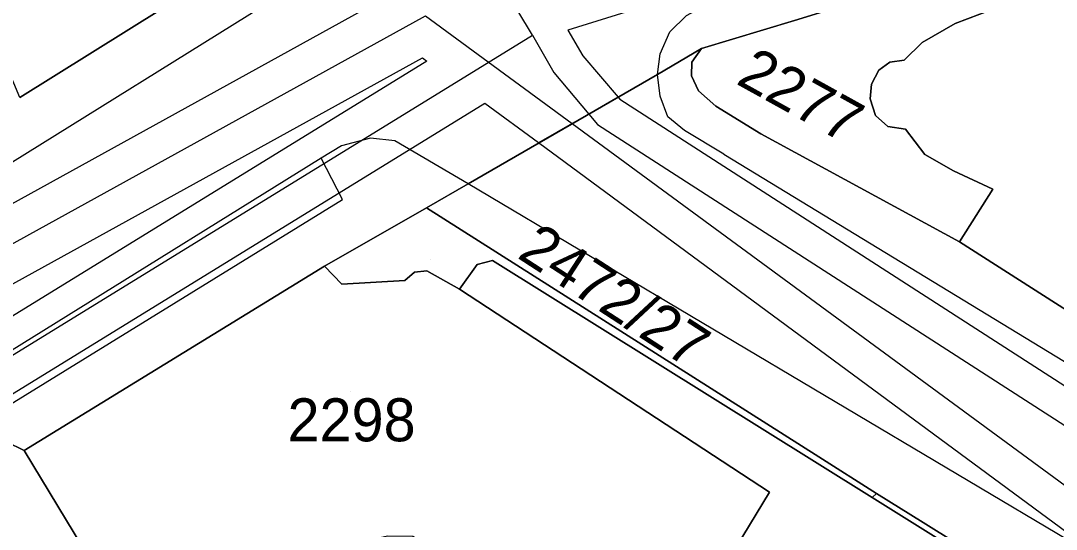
# Model space of a CAD drawing. Extents: x -263423 to -261326, y -1240067 to -1237864.
# Drawn here: x -262541.05 to -262492.94, y -1238858.49 to -1238834.84 of the extents above; entities that cross this region are included whole.
import ezdxf

# ---------------------------------------------------------------- set-up
doc = ezdxf.new("R2010")
doc.units = 0
for name, color, linetype in [('body_kn', 7, 'Continuous'), ('kladpar_druhypozemkov', 7, 'Continuous'), ('kladpar_hranice', 7, 'Continuous'), ('kladpar_parcelnecisla', 7, 'Continuous'), ('kladpar_plochy', 7, 'Continuous'), ('tarchy_linie', 7, 'Continuous'), ('zappar_hrandruhpozemk', 7, 'Continuous')]:
    doc.layers.add(name, color=color, linetype=linetype)

msp = doc.modelspace()

# ---------------------------------------------------------------- linework, layer by layer
at = {"layer": 'body_kn'}
for p, q in [((-262497.64, -1238834.98), (-262497.64, -1238834.98)), ((-262517.28, -1238835.52), (-262517.28, -1238835.52)), ((-262517.28, -1238835.52), (-262517.28, -1238835.52)), ((-262515.63, -1238835.28), (-262515.63, -1238835.28)), ((-262510.89, -1238835.37), (-262510.89, -1238835.37)), ((-262499.17, -1238835.86), (-262499.17, -1238835.86)), ((-262522.38, -1238836.57), (-262522.38, -1238836.57)), ((-262522.38, -1238836.57), (-262522.38, -1238836.57)), ((-262514.94, -1238836.48), (-262514.94, -1238836.48)), ((-262511.34, -1238836.38), (-262511.34, -1238836.38)), ((-262509.43, -1238836.14), (-262509.43, -1238836.14)), ((-262522.18, -1238836.72), (-262522.18, -1238836.72)), ((-262509.88, -1238836.77), (-262509.88, -1238836.77)), ((-262500.68, -1238836.77), (-262500.68, -1238836.77)), ((-262500.01, -1238836.68), (-262500.01, -1238836.68)), ((-262516.29, -1238837.25), (-262516.29, -1238837.25)), ((-262511.47, -1238837.34), (-262511.47, -1238837.34)), ((-262511.47, -1238837.34), (-262511.47, -1238837.34)), ((-262509.89, -1238837.41), (-262509.89, -1238837.41)), ((-262501.19, -1238837.15), (-262501.19, -1238837.15)), ((-262501.52, -1238837.79), (-262501.52, -1238837.79)), ((-262513.3, -1238838.4), (-262513.3, -1238838.4)), ((-262513.3, -1238838.4), (-262513.3, -1238838.4)), ((-262513.22, -1238838.5), (-262513.22, -1238838.5)), ((-262511.35, -1238838.35), (-262511.35, -1238838.35)), ((-262509.57, -1238838.11), (-262509.57, -1238838.11)), ((-262501.58, -1238838.48), (-262501.58, -1238838.48)), ((-262519.49, -1238838.7), (-262519.49, -1238838.7)), ((-262508.75, -1238838.82), (-262508.75, -1238838.82)), ((-262514.66, -1238839.19), (-262514.66, -1238839.19)), ((-262514.66, -1238839.19), (-262514.66, -1238839.19)), ((-262510.98, -1238839.31), (-262510.98, -1238839.31)), ((-262501.34, -1238839.25), (-262501.34, -1238839.25)), ((-262515.43, -1238839.63), (-262515.43, -1238839.63)), ((-262515.43, -1238839.63), (-262515.43, -1238839.63)), ((-262514.26, -1238839.67), (-262514.26, -1238839.67)), ((-262510.22, -1238839.95), (-262510.22, -1238839.95)), ((-262500.77, -1238839.76), (-262500.77, -1238839.76)), ((-262499.94, -1238839.89), (-262499.94, -1238839.89)), ((-262524.81, -1238840.3), (-262524.81, -1238840.3)), ((-262523.67, -1238840.43), (-262523.67, -1238840.43)), ((-262506.67, -1238840.1), (-262506.67, -1238840.1)), ((-262526.15, -1238840.67), (-262526.15, -1238840.67)), ((-262516.99, -1238840.53), (-262516.99, -1238840.53)), ((-262527.1, -1238841.24), (-262527.1, -1238841.24)), ((-262508.39, -1238841.05), (-262508.39, -1238841.05)), ((-262499.04, -1238841.06), (-262499.04, -1238841.06)), ((-262497.71, -1238841.83), (-262497.71, -1238841.83)), ((-262520.26, -1238842.43), (-262520.26, -1238842.43)), ((-262520.26, -1238842.43), (-262520.26, -1238842.43)), ((-262495.88, -1238842.67), (-262495.88, -1238842.67)), ((-262526.1, -1238843.15), (-262526.1, -1238843.15)), ((-262522.2, -1238843.54), (-262522.2, -1238843.54)), ((-262522.2, -1238843.54), (-262522.2, -1238843.54)), ((-262497.43, -1238845.13), (-262497.43, -1238845.13)), ((-262519.84, -1238846.18), (-262519.84, -1238846.18)), ((-262519.14, -1238846), (-262519.14, -1238846)), ((-262519.14, -1238846), (-262519.14, -1238846)), ((-262526.94, -1238846.26), (-262526.94, -1238846.26)), ((-262522.76, -1238846.54), (-262522.76, -1238846.54)), ((-262522.19, -1238846.48), (-262522.19, -1238846.48)), ((-262526.13, -1238847.09), (-262526.13, -1238847.09)), ((-262526.13, -1238847.09), (-262526.13, -1238847.09)), ((-262523.21, -1238846.92), (-262523.21, -1238846.92)), ((-262520.67, -1238847.32), (-262520.67, -1238847.32)), ((-262540.89, -1238854.82), (-262540.89, -1238854.82)), ((-262503.97, -1238855.12), (-262503.97, -1238855.12)), ((-262506.27, -1238856.77), (-262506.27, -1238856.77)), ((-262501.49, -1238857.01), (-262501.49, -1238857.01)), ((-262501.49, -1238857.01), (-262501.49, -1238857.01)), ((-262501.29, -1238856.82), (-262501.29, -1238856.82)), ((-262501.29, -1238856.82), (-262501.29, -1238856.82)), ((-262499.13, -1238858.17), (-262499.13, -1238858.17))]:
    msp.add_line(p, q, dxfattribs=at)
at = {"layer": 'kladpar_druhypozemkov'}
for p, q in [((-262504.1, -1238837.67), (-262504.1, -1238837.67)), ((-262522, -1238845.96), (-262522, -1238845.96)), ((-262525.75, -1238852.1), (-262525.75, -1238852.1))]:
    msp.add_line(p, q, dxfattribs=at)
at = {"layer": 'kladpar_hranice'}
for q in [(-262519.14, -1238846), (-262501.29, -1238856.82)]:
    msp.add_line((-262501.49, -1238857.01), q, dxfattribs=at)
for points in [[(-262541.1, -1238838.41), (-262527.72, -1238830.04), (-262525.3, -1238828.34), (-262518.16, -1238823.55), (-262516.44, -1238822.29), (-262484.6, -1238813.59), (-262481.23, -1238812.54), (-262479.57, -1238812.05), (-262469.39, -1238808.96), (-262454.81, -1238804.7), (-262442.01, -1238800.74)], [(-262526.95, -1238828.01), (-262527.72, -1238830.04), (-262541.1, -1238838.41), (-262542.66, -1238834.71), (-262544.35, -1238830.82), (-262536.2, -1238827.44), (-262542.01, -1238813.41), (-262534.31, -1238810.47), (-262526.95, -1238828.01)], [(-262437.46, -1238814.66), (-262449.81, -1238818.43), (-262450.92, -1238818.74), (-262452.04, -1238819.05), (-262462.73, -1238822.26), (-262466.74, -1238823.43), (-262467.89, -1238823.74), (-262474.13, -1238825.59), (-262477.69, -1238826.58), (-262478.05, -1238826.69), (-262480.3, -1238827.35), (-262484.76, -1238828.68), (-262495.96, -1238832.02), (-262505.11, -1238834.84), (-262509.43, -1238836.14), (-262511.47, -1238837.34), (-262520.26, -1238842.43), (-262522.2, -1238843.54), (-262526.94, -1238846.26), (-262540.89, -1238854.82), (-262541.72, -1238854.43)], [(-262484.76, -1238828.68), (-262482.43, -1238837.2), (-262482.06, -1238837.45), (-262482.44, -1238843.47), (-262482.82, -1238843.66), (-262487.78, -1238851.29), (-262497.43, -1238845.13), (-262495.88, -1238842.67), (-262497.71, -1238841.83), (-262499.04, -1238841.06), (-262499.94, -1238839.89), (-262500.77, -1238839.76), (-262501.34, -1238839.25), (-262501.58, -1238838.48), (-262501.52, -1238837.79), (-262501.19, -1238837.15), (-262500.68, -1238836.77), (-262500.01, -1238836.68), (-262499.17, -1238835.86), (-262497.64, -1238834.98), (-262495.35, -1238834.11), (-262495.96, -1238832.02), (-262484.76, -1238828.68)], [(-262505.11, -1238834.84), (-262495.96, -1238832.02), (-262495.35, -1238834.11), (-262497.64, -1238834.98), (-262499.17, -1238835.86), (-262500.01, -1238836.68), (-262500.68, -1238836.77), (-262501.19, -1238837.15), (-262501.52, -1238837.79), (-262501.58, -1238838.48), (-262501.34, -1238839.25), (-262500.77, -1238839.76), (-262499.94, -1238839.89), (-262499.04, -1238841.06), (-262497.71, -1238841.83), (-262495.88, -1238842.67), (-262497.43, -1238845.13), (-262506.67, -1238840.1), (-262508.75, -1238838.82), (-262509.57, -1238838.11), (-262509.89, -1238837.41), (-262509.88, -1238836.77), (-262509.43, -1238836.14), (-262505.11, -1238834.84)], [(-262522.2, -1238843.54), (-262520.26, -1238842.43), (-262511.47, -1238837.34), (-262509.43, -1238836.14), (-262509.88, -1238836.77), (-262509.89, -1238837.41), (-262509.57, -1238838.11), (-262508.75, -1238838.82), (-262506.67, -1238840.1), (-262497.43, -1238845.13), (-262487.78, -1238851.29), (-262485.9, -1238852.5), (-262485.49, -1238852.76), (-262482.68, -1238854.57), (-262479.34, -1238856.65), (-262477.63, -1238857.71), (-262471.64, -1238861.5), (-262463.51, -1238866.7), (-262453.17, -1238872.68), (-262433.17, -1238884.25)], [(-262519.14, -1238846), (-262519.84, -1238846.18), (-262520.67, -1238847.32), (-262522.19, -1238846.48), (-262522.76, -1238846.54), (-262523.21, -1238846.92), (-262526.13, -1238847.09), (-262526.94, -1238846.26), (-262522.2, -1238843.54)], [(-262522.2, -1238843.54), (-262503.97, -1238855.12), (-262501.29, -1238856.82), (-262501.49, -1238857.01)], [(-262390.84, -1238926.42), (-262389.57, -1238924.59), (-262399.05, -1238920.02), (-262399.2, -1238920.34), (-262401.05, -1238919.31), (-262400.9, -1238918.93), (-262405.73, -1238915.64), (-262405.87, -1238915.76), (-262413.56, -1238911.25), (-262413.7, -1238911.37), (-262418.68, -1238908.41), (-262432.16, -1238900.44), (-262464.67, -1238879.72), (-262478.54, -1238871.02), (-262499.13, -1238858.17), (-262501.29, -1238856.82), (-262503.97, -1238855.12), (-262522.2, -1238843.54)], [(-262512.37, -1238866.84), (-262506.27, -1238856.77), (-262520.67, -1238847.32), (-262519.84, -1238846.18), (-262519.14, -1238846), (-262501.49, -1238857.01), (-262497.77, -1238859.33)], [(-262526.13, -1238847.09), (-262523.21, -1238846.92), (-262522.76, -1238846.54), (-262522.19, -1238846.48), (-262520.67, -1238847.32), (-262506.27, -1238856.77), (-262512.37, -1238866.84), (-262520.33, -1238861.95), (-262519.62, -1238860.81), (-262522.84, -1238858.82), (-262523.99, -1238858.81), (-262525.19, -1238859.06), (-262534.68, -1238865.1), (-262540.89, -1238854.82), (-262526.94, -1238846.26), (-262526.13, -1238847.09)], [(-262541.72, -1238854.43), (-262540.89, -1238854.82), (-262534.68, -1238865.1), (-262531.79, -1238869.31), (-262529.72, -1238872.51), (-262527.84, -1238875.57), (-262526.02, -1238878.45), (-262525.27, -1238879.66), (-262524.14, -1238881.45), (-262522.82, -1238883.68), (-262522.32, -1238884.39), (-262521.71, -1238885.37), (-262522.33, -1238885.73), (-262528.39, -1238889.27), (-262529.37, -1238887.58), (-262535.93, -1238876.32), (-262535.08, -1238875.8), (-262540.93, -1238866.18), (-262544.64, -1238868.47)], [(-262481.37, -1238869.54), (-262481.81, -1238869.22), (-262497.77, -1238859.33), (-262501.49, -1238857.01)], [(-262501.29, -1238856.82), (-262499.13, -1238858.17), (-262478.54, -1238871.02), (-262464.67, -1238879.72), (-262432.16, -1238900.44), (-262418.68, -1238908.41), (-262413.7, -1238911.37), (-262413.56, -1238911.25), (-262405.87, -1238915.76), (-262405.73, -1238915.64), (-262400.9, -1238918.93), (-262401.05, -1238919.31), (-262399.2, -1238920.34), (-262399.05, -1238920.02), (-262389.57, -1238924.59), (-262390.84, -1238926.42)]]:
    msp.add_lwpolyline(points, dxfattribs=at)
at = {"layer": 'kladpar_plochy'}
for p, q in [((-262520.67, -1238847.32), (-262519.84, -1238846.18)), ((-262519.84, -1238846.18), (-262519.14, -1238846)), ((-262519.14, -1238846), (-262501.49, -1238857.01)), ((-262506.27, -1238856.77), (-262520.67, -1238847.32)), ((-262512.37, -1238866.84), (-262506.27, -1238856.77)), ((-262501.49, -1238857.01), (-262497.77, -1238859.33))]:
    msp.add_line(p, q, dxfattribs=at)
for points in [[(-262541.1, -1238838.41), (-262527.72, -1238830.04), (-262525.3, -1238828.34), (-262518.16, -1238823.55), (-262516.44, -1238822.29), (-262484.6, -1238813.59), (-262481.23, -1238812.54), (-262479.57, -1238812.05), (-262469.39, -1238808.96), (-262454.81, -1238804.7), (-262442.01, -1238800.74)], [(-262437.46, -1238814.66), (-262449.81, -1238818.43), (-262450.92, -1238818.74), (-262452.04, -1238819.05), (-262462.73, -1238822.26), (-262466.74, -1238823.43), (-262467.89, -1238823.74), (-262474.13, -1238825.59), (-262477.69, -1238826.58), (-262478.05, -1238826.69), (-262480.3, -1238827.35), (-262484.76, -1238828.68), (-262495.96, -1238832.02), (-262505.11, -1238834.84), (-262509.43, -1238836.14), (-262511.47, -1238837.34), (-262520.26, -1238842.43), (-262522.2, -1238843.54), (-262526.94, -1238846.26), (-262540.89, -1238854.82), (-262541.72, -1238854.43)], [(-262478.54, -1238871.02), (-262499.13, -1238858.17), (-262501.29, -1238856.82), (-262503.97, -1238855.12), (-262522.2, -1238843.54), (-262520.26, -1238842.43), (-262511.47, -1238837.34), (-262509.43, -1238836.14), (-262509.88, -1238836.77), (-262509.89, -1238837.41), (-262509.57, -1238838.11), (-262508.75, -1238838.82), (-262506.67, -1238840.1), (-262497.43, -1238845.13), (-262487.78, -1238851.29)], [(-262541.72, -1238854.43), (-262540.89, -1238854.82), (-262534.68, -1238865.1), (-262531.79, -1238869.31), (-262529.72, -1238872.51), (-262527.84, -1238875.57), (-262526.02, -1238878.45), (-262525.27, -1238879.66), (-262524.14, -1238881.45), (-262522.82, -1238883.68), (-262522.32, -1238884.39), (-262521.71, -1238885.37), (-262522.33, -1238885.73), (-262528.39, -1238889.27), (-262529.37, -1238887.58), (-262535.93, -1238876.32), (-262535.08, -1238875.8), (-262540.93, -1238866.18), (-262544.64, -1238868.47)], [(-262442.85, -1238893.88), (-262446.45, -1238891.82), (-262478.35, -1238871.47), (-262481.37, -1238869.54), (-262481.81, -1238869.22), (-262497.77, -1238859.33), (-262501.49, -1238857.01), (-262501.29, -1238856.82), (-262499.13, -1238858.17), (-262478.54, -1238871.02), (-262464.67, -1238879.72), (-262432.16, -1238900.44)]]:
    msp.add_lwpolyline(points, dxfattribs=at)
for points in [[(-262526.95, -1238828.01), (-262527.72, -1238830.04), (-262541.1, -1238838.41), (-262542.66, -1238834.71), (-262544.35, -1238830.82), (-262536.2, -1238827.44), (-262542.01, -1238813.41), (-262534.31, -1238810.47)], [(-262484.76, -1238828.68), (-262482.43, -1238837.2), (-262482.06, -1238837.45), (-262482.44, -1238843.47), (-262482.82, -1238843.66), (-262487.78, -1238851.29), (-262497.43, -1238845.13), (-262495.88, -1238842.67), (-262497.71, -1238841.83), (-262499.04, -1238841.06), (-262499.94, -1238839.89), (-262500.77, -1238839.76), (-262501.34, -1238839.25), (-262501.58, -1238838.48), (-262501.52, -1238837.79), (-262501.19, -1238837.15), (-262500.68, -1238836.77), (-262500.01, -1238836.68), (-262499.17, -1238835.86), (-262497.64, -1238834.98), (-262495.35, -1238834.11), (-262495.96, -1238832.02)], [(-262505.11, -1238834.84), (-262495.96, -1238832.02), (-262495.35, -1238834.11), (-262497.64, -1238834.98), (-262499.17, -1238835.86), (-262500.01, -1238836.68), (-262500.68, -1238836.77), (-262501.19, -1238837.15), (-262501.52, -1238837.79), (-262501.58, -1238838.48), (-262501.34, -1238839.25), (-262500.77, -1238839.76), (-262499.94, -1238839.89), (-262499.04, -1238841.06), (-262497.71, -1238841.83), (-262495.88, -1238842.67), (-262497.43, -1238845.13), (-262506.67, -1238840.1), (-262508.75, -1238838.82), (-262509.57, -1238838.11), (-262509.89, -1238837.41), (-262509.88, -1238836.77), (-262509.43, -1238836.14)], [(-262519.14, -1238846), (-262519.84, -1238846.18), (-262520.67, -1238847.32), (-262522.19, -1238846.48), (-262522.76, -1238846.54), (-262523.21, -1238846.92), (-262526.13, -1238847.09), (-262526.94, -1238846.26), (-262522.2, -1238843.54), (-262503.97, -1238855.12), (-262501.29, -1238856.82), (-262501.49, -1238857.01)], [(-262526.13, -1238847.09), (-262523.21, -1238846.92), (-262522.76, -1238846.54), (-262522.19, -1238846.48), (-262520.67, -1238847.32), (-262506.27, -1238856.77), (-262512.37, -1238866.84), (-262520.33, -1238861.95), (-262519.62, -1238860.81), (-262522.84, -1238858.82), (-262523.99, -1238858.81), (-262525.19, -1238859.06), (-262534.68, -1238865.1), (-262540.89, -1238854.82), (-262526.94, -1238846.26)]]:
    msp.add_lwpolyline(points, close=True, dxfattribs=at)
at = {"layer": 'tarchy_linie'}
msp.add_line((-262522.25, -1238834.62), (-262515.43, -1238839.63), dxfattribs=at)
for points in [[(-262645.88, -1238917.65), (-262639.5, -1238910.5), (-262599.89, -1238886.38), (-262517.28, -1238835.52), (-262517.95, -1238834.38), (-262454.37, -1238814.63), (-262353.71, -1238786.28)], [(-262353.29, -1238787.77), (-262453.93, -1238816.12), (-262515.63, -1238835.28), (-262514.94, -1238836.48), (-262513.3, -1238838.4), (-262514.66, -1238839.19), (-262515.43, -1238839.63), (-262516.99, -1238840.53), (-262519.49, -1238838.7), (-262599.08, -1238887.7), (-262638.34, -1238911.53), (-262644.74, -1238918.7), (-262645.88, -1238917.65), (-262647.02, -1238916.6), (-262643.62, -1238912.79), (-262648, -1238915.69), (-262649.25, -1238914.54), (-262650.5, -1238913.39)], [(-262650.5, -1238913.39), (-262610.25, -1238886.73), (-262597.77, -1238878.3), (-262564.86, -1238856.26), (-262524.18, -1238833.8), (-262525.58, -1238828.54), (-262525.3, -1238828.34), (-262524.14, -1238827.56), (-262521.42, -1238825.74), (-262520.1, -1238824.85), (-262517.04, -1238832.48), (-262482.92, -1238821.87), (-262508.32, -1238829.32), (-262509.25, -1238826.15), (-262467.25, -1238813.85), (-262427.45, -1238802.46)], [(-262649.25, -1238914.54), (-262609.34, -1238888.11), (-262596.85, -1238879.67), (-262563.94, -1238857.63), (-262522.25, -1238834.62)], [(-262517.28, -1238835.52), (-262516.29, -1238837.25), (-262514.66, -1238839.19)], [(-262522.38, -1238836.57), (-262522.18, -1238836.72), (-262600.7, -1238885.06), (-262612.97, -1238892.55), (-262614.17, -1238893.29), (-262608.43, -1238889.49), (-262595.93, -1238881.04), (-262563.02, -1238859), (-262522.38, -1238836.57)], [(-262443.17, -1238890.9), (-262479.05, -1238868.53), (-262516.99, -1238840.53), (-262515.43, -1238839.63), (-262514.66, -1238839.19), (-262513.3, -1238838.4)], [(-262513.3, -1238838.4), (-262513.22, -1238838.5), (-262427.34, -1238893.84)], [(-262514.66, -1238839.19), (-262514.26, -1238839.67), (-262428.1, -1238895.2), (-262368.23, -1238923.93), (-262333.02, -1238939.32), (-262235.92, -1238982.72), (-262188.06, -1239001.01), (-262179.18, -1239006.78)], [(-262515.43, -1238839.63), (-262478.01, -1238867.12), (-262442.3, -1238889.38), (-262376.11, -1238923.91), (-262354.89, -1238932.37), (-262305.27, -1238956.14), (-262255.58, -1238979.6), (-262206.02, -1239003.48), (-262178.37, -1239022.57), (-262173.64, -1239025.74)]]:
    msp.add_lwpolyline(points, dxfattribs=at)
at = {"layer": 'zappar_hrandruhpozemk'}
for p, q in [((-262525.64, -1238831.58), (-262555.45, -1238850.14)), ((-262523.67, -1238840.43), (-262524.81, -1238840.3)), ((-262520.26, -1238842.43), (-262523.67, -1238840.43)), ((-262508.39, -1238841.05), (-262471.35, -1238863.6)), ((-262475.84, -1238868.83), (-262520.26, -1238842.43))]:
    msp.add_line(p, q, dxfattribs=at)
for points in [[(-262511.47, -1238837.34), (-262511.34, -1238836.38), (-262510.89, -1238835.37), (-262510.12, -1238834.61), (-262508.97, -1238833.98)], [(-262508.39, -1238841.05), (-262510.22, -1238839.95), (-262510.98, -1238839.31), (-262511.35, -1238838.35), (-262511.47, -1238837.34)], [(-262524.81, -1238840.3), (-262526.15, -1238840.67), (-262527.1, -1238841.24), (-262564.05, -1238864.2)], [(-262562.72, -1238865.73), (-262526.1, -1238843.15), (-262527.1, -1238841.24)]]:
    msp.add_lwpolyline(points, dxfattribs=at)

# ---------------------------------------------------------------- texts
at = {"layer": 'kladpar_parcelnecisla'}
for s, rotation, p in [('2277', 331, (-262507.874, -1238837.749)), ('2472/27', 327, (-262518.041, -1238845.835))]:
    msp.add_text(s, height=2, rotation=rotation, dxfattribs=at).set_placement(p)
msp.add_text('2298', height=2, dxfattribs=at).set_placement((-262528.657, -1238854.4))

doc.saveas('drawing.dxf')
